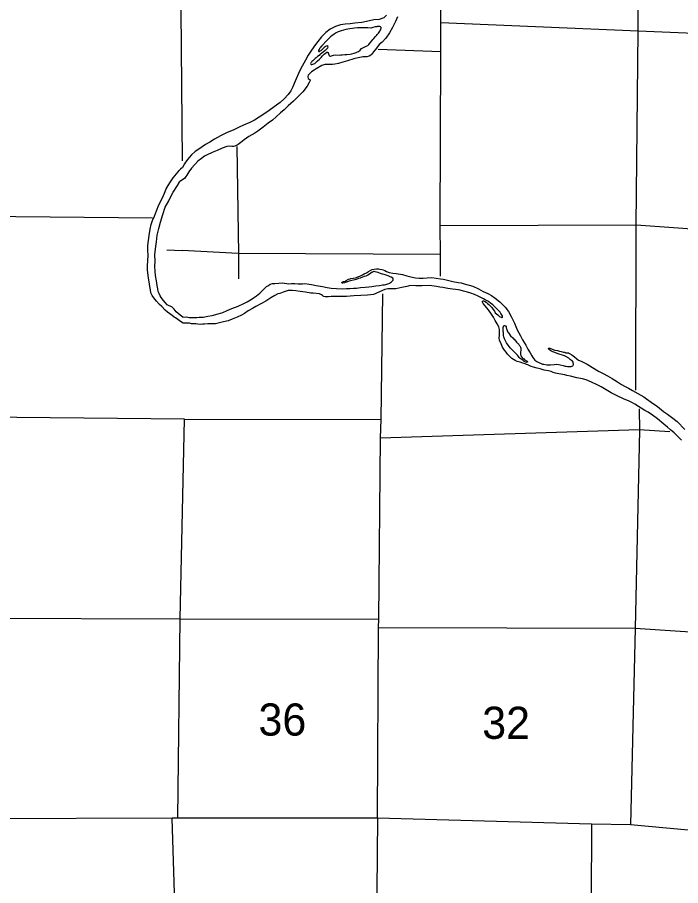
# Model space of a CAD drawing. Extents: x 369523 to 838377, y 495025 to 936819.
# Drawn here: x 601641 to 619083, y 727677 to 750493 of the extents above; entities that cross this region are included whole.
import ezdxf

# ---------------------------------------------------------------- set-up
doc = ezdxf.new("R2010")
doc.units = 0
for name, color, linetype in [('Level 10', 7, 'Continuous'), ('Level 15', 7, 'Continuous'), ('Level 22', 7, 'Continuous')]:
    doc.layers.add(name, color=color, linetype=linetype)

msp = doc.modelspace()

# ---------------------------------------------------------------- linework, layer by layer
at = {"layer": 'Level 10'}
for points in [[(611348, 750555), (611276, 750485), (611158, 750438), (611016, 750426), (610899, 750406), (610697, 750355), (610519, 750337), (610391, 750324), (610264, 750316), (610142, 750294), (610008, 750249), (609866, 750183), (609749, 750097), (609639, 749984), (609539, 749856), (609481, 749776), (609376, 749631), (609290, 749497), (609216, 749370), (609127, 749208), (609057, 749079), (608946, 748815), (608878, 748650), (608832, 748566), (608761, 748470), (608653, 748353), (608549, 748255), (608392, 748138), (608262, 748044), (608146, 747968), (608003, 747873), (607877, 747793), (607755, 747734), (607592, 747664), (607472, 747610), (607334, 747541), (607140, 747457), (606981, 747376), (606829, 747290), (606701, 747215), (606590, 747149), (606502, 747093), (606410, 747032), (606316, 746966), (606221, 746880), (606159, 746809), (606127, 746763), (606063, 746687), (606033, 746641), (605983, 746545), (605928, 746504)], [(611640, 750511), (611582, 750387), (611504, 750229), (611431, 750084), (611335, 749944), (611237, 749845), (611159, 749779), (611082, 749683), (611008, 749586), (610958, 749520), (610934, 749496), (610894, 749474), (610828, 749458), (610725, 749454), (610695, 749449), (610603, 749433), (610487, 749401), (610321, 749351), (610201, 749316), (610090, 749282), (609986, 749260), (609930, 749254), (609818, 749251), (609764, 749257), (609726, 749255), (609644, 749227), (609501, 749144), (609449, 749106), (609377, 749060), (609327, 749012), (609291, 748972), (609279, 748940), (609281, 748920), (609291, 748890), (609315, 748868), (609333, 748856), (609337, 748836), (609317, 748783), (609258, 748689), (609148, 748539), (609032, 748418), (608905, 748294), (608763, 748165), (608658, 748065), (608564, 747984), (608446, 747876), (608348, 747796), (608235, 747709), (608107, 747605), (607969, 747506), (607882, 747454), (607724, 747360), (607604, 747273), (607520, 747203), (607451, 747155), (607419, 747133), (607363, 747110)], [(610742, 749700), (610810, 749740), (610860, 749756), (610886, 749784), (610922, 749825), (610962, 749879), (610987, 749909), (611017, 749941), (611057, 749987), (611085, 750013), (611107, 750041), (611123, 750061), (611139, 750080), (611155, 750102), (611169, 750128), (611181, 750150), (611197, 750176), (611203, 750190), (611211, 750208), (611211, 750218), (611205, 750226), (611197, 750236), (611189, 750248), (611171, 750254), (611153, 750250), (611103, 750250), (611093, 750248), (611051, 750244), (610987, 750227), (610939, 750213), (610861, 750215), (610801, 750215), (610721, 750217), (610641, 750215), (610585, 750215), (610509, 750212), (610454, 750204), (610384, 750194), (610282, 750170), (610214, 750156), (610156, 750142), (610074, 750111), (610010, 750077), (609960, 750045), (609920, 750015), (609873, 749981), (609837, 749949)], [(609837, 749949), (609751, 749862), (609721, 749824), (609707, 749808), (609677, 749774), (609667, 749760), (609641, 749734), (609621, 749706), (609617, 749706), (609607, 749690), (609589, 749672), (609584, 749660), (609582, 749660), (609574, 749650), (609562, 749633), (609558, 749625), (609556, 749617), (609556, 749607), (609558, 749605), (609566, 749599), (609578, 749597), (609586, 749599), (609606, 749612), (609626, 749624), (609661, 749658), (609683, 749676), (609701, 749694), (609713, 749706), (609731, 749724), (609749, 749738), (609767, 749746), (609793, 749750), (609801, 749740), (609805, 749720), (609795, 749688), (609737, 749620), (609638, 749547), (609606, 749525), (609576, 749495), (609536, 749463), (609500, 749431), (609474, 749411), (609438, 749381), (609408, 749353), (609384, 749329), (609374, 749317), (609362, 749296), (609354, 749278), (609361, 749262), (609367, 749254), (609389, 749254), (609466, 749281), (609528, 749345), (609588, 749395), (609628, 749435), (609668, 749483), (609712, 749524), (609746, 749550), (609767, 749570), (609783, 749578), (609799, 749576), (609813, 749572), (609817, 749560), (609823, 749538), (609830, 749506), (609838, 749494), (609862, 749470), (609878, 749472), (609951, 749496), (609999, 749512), (610115, 749496), (610149, 749506), (610183, 749511), (610255, 749517), (610303, 749519), (610393, 749523), (610435, 749535), (610495, 749553), (610547, 749569), (610585, 749584), (610608, 749598), (610652, 749628), (610656, 749630), (610688, 749676), (610742, 749700)], [(607363, 747110), (607321, 747104), (607283, 747102), (607225, 747106), (607151, 747096), (607027, 747060), (606892, 746997), (606762, 746939), (606634, 746878), (606560, 746844), (606480, 746788), (606387, 746710), (606311, 746629), (606221, 746527), (606153, 746431), (606096, 746344), (606070, 746310), (606036, 746258), (605917, 746183)], [(606003, 742455), (605933, 742505), (605864, 742555), (605802, 742596), (605768, 742618), (605714, 742658), (605650, 742701), (605589, 742745), (605531, 742801), (605437, 742892), (605382, 742950), (605300, 743037), (605229, 743119), (605187, 743181), (605155, 743250), (605141, 743336), (605128, 743420), (605108, 743542), (605087, 743639), (605077, 743717), (605069, 743783), (605060, 743859), (605060, 743967), (605069, 744096), (605077, 744242), (605074, 744364), (605074, 744494), (605089, 744632), (605106, 744765), (605130, 744931), (605159, 745053), (605193, 745155), (605248, 745269), (605304, 745407), (605363, 745567), (605454, 745751), (605512, 745873), (605558, 745987), (605603, 746077), (605669, 746167), (605734, 746274), (605778, 746326), (605824, 746382), (605872, 746434), (605900, 746468), (605918, 746490), (605928, 746504)], [(605992, 742619), (605924, 742669), (605868, 742710), (605821, 742754), (605763, 742822), (605725, 742867), (605701, 742883), (605629, 742911), (605584, 742939), (605536, 742990), (605486, 743052), (605420, 743128), (605393, 743179), (605367, 743235), (605345, 743289), (605333, 743359), (605320, 743449), (605296, 743568), (605271, 743706), (605263, 743816), (605260, 743953), (605261, 744089), (605257, 744249), (605270, 744411), (605301, 744597), (605317, 744772), (605358, 744948), (605405, 745110), (605466, 745312), (605532, 745508), (605621, 745676), (605694, 745824), (605736, 745902), (605853, 746078), (605917, 746183)], [(610202, 743506), (610188, 743510), (610176, 743516), (610170, 743528), (610180, 743534), (610214, 743556), (610266, 743564), (610290, 743578), (610346, 743614), (610392, 743625), (610414, 743629), (610472, 743637), (610530, 743651), (610577, 743667), (610595, 743675), (610651, 743693), (610719, 743725), (610765, 743752), (610825, 743784), (610877, 743814), (610935, 743850), (610971, 743868), (611027, 743880), (611086, 743886), (611134, 743883), (611174, 743879), (611222, 743869), (611260, 743855), (611306, 743837), (611344, 743819), (611422, 743791), (611516, 743771), (611602, 743763), (611766, 743732), (611880, 743704), (611986, 743678), (612114, 743652), (612210, 743640), (612310, 743639), (612421, 743647), (612543, 743655), (612767, 743623), (612849, 743610), (612985, 743578), (613091, 743554), (613233, 743528), (613309, 743514), (613391, 743495), (613620, 743429), (613768, 743363), (613888, 743291), (614010, 743239), (614106, 743183), (614204, 743116), (614330, 743020), (614468, 742874), (614555, 742764), (614639, 742614), (614711, 742461), (614781, 742285), (614869, 742127), (614928, 742023), (615014, 741875), (615068, 741777), (615126, 741681), (615172, 741601), (615200, 741555), (615220, 741519), (615250, 741485), (615298, 741451), (615354, 741425), (615412, 741393), (615450, 741383), (615484, 741377), (615568, 741361), (615662, 741363), (615754, 741374), (615830, 741380), (615918, 741366), (615990, 741346), (616045, 741330), (616075, 741324), (616105, 741322), (616147, 741320), (616179, 741318), (616203, 741319), (616223, 741327), (616247, 741337), (616257, 741357), (616263, 741375), (616265, 741385), (616261, 741405), (616259, 741421), (616253, 741435), (616235, 741457), (616189, 741493), (616139, 741537), (616065, 741577), (616027, 741597), (615979, 741613), (615915, 741632)], [(605992, 742619), (606093, 742620), (606155, 742610), (606195, 742606), (606264, 742604), (606296, 742606), (606362, 742604), (606420, 742614), (606420, 742616), (606526, 742611), (606654, 742639), (606764, 742661), (606926, 742700), (607047, 742734), (607157, 742792), (607279, 742843), (607445, 742907), (607596, 742978), (607680, 743020), (607820, 743100), (607852, 743120), (607927, 743173), (608013, 743243), (608097, 743327), (608153, 743377), (608195, 743418), (608241, 743450), (608292, 743486), (608350, 743500), (608410, 743502), (608514, 743510), (608616, 743513), (608780, 743495), (608854, 743501), (608942, 743499), (609024, 743489), (609135, 743492), (609197, 743496), (609375, 743472), (609503, 743450), (609563, 743442), (609667, 743425), (609791, 743397), (609889, 743377), (610037, 743365), (610200, 743362), (610294, 743364), (610386, 743370), (610480, 743374), (610558, 743380), (610662, 743393), (610788, 743403), (610882, 743411), (610960, 743421), (611013, 743429), (611069, 743438), (611161, 743448), (611241, 743462), (611295, 743468), (611335, 743474), (611407, 743498), (611433, 743510), (611455, 743523), (611479, 743543), (611509, 743567), (611525, 743587), (611526, 743611), (611516, 743641), (611474, 743665), (611446, 743677), (611388, 743701), (611337, 743717), (611291, 743733), (611243, 743745), (611189, 743760), (611149, 743776), (611125, 743786), (611089, 743796), (611049, 743808), (611025, 743812), (611019, 743814), (610981, 743800), (610967, 743798), (610897, 743748), (610855, 743722), (610801, 743693), (610763, 743681), (610715, 743663), (610653, 743641), (610612, 743627), (610550, 743607), (610514, 743597), (610480, 743591), (610436, 743579), (610404, 743566), (610368, 743558), (610310, 743544), (610304, 743538), (610284, 743534), (610240, 743520), (610202, 743506)], [(613563, 743248), (613477, 743270), (613369, 743300), (613289, 743324), (613235, 743332), (613159, 743346), (613085, 743352), (612961, 743369), (612827, 743391), (612755, 743405), (612662, 743421), (612478, 743443), (612280, 743440), (612118, 743442), (611980, 743444), (611882, 743425), (611751, 743397), (611597, 743363), (611393, 743356), (611385, 743356), (611303, 743340), (611245, 743316), (611146, 743269), (611008, 743213), (610852, 743197), (610672, 743182), (610493, 743174), (610293, 743155), (610167, 743157), (610045, 743155), (609893, 743155), (609825, 743150), (609759, 743148), (609733, 743152), (609701, 743158), (609679, 743170), (609665, 743186), (609641, 743206), (609589, 743228), (609424, 743248), (609356, 743248), (609214, 743269), (609080, 743293), (608964, 743307), (608866, 743315), (608798, 743317), (608760, 743315), (608686, 743290), (608630, 743268), (608587, 743250), (608547, 743240), (608491, 743228), (608413, 743184), (608309, 743121), (608177, 743037), (608046, 742964), (607908, 742896), (607822, 742842), (607710, 742777), (607611, 742713), (607531, 742665), (607419, 742617), (607293, 742560), (607186, 742522), (607060, 742492), (606850, 742443), (606762, 742443), (606646, 742441), (606560, 742432), (606506, 742428), (606449, 742426), (606385, 742432), (606337, 742436), (606255, 742440), (606217, 742444), (606171, 742457), (606079, 742457), (606003, 742455)], [(618471, 739941), (618341, 740037), (618229, 740115), (618143, 740161), (617881, 740328), (617815, 740364), (617727, 740410), (617583, 740472), (617415, 740550), (617257, 740628), (617079, 740733), (616991, 740785), (616891, 740839), (616743, 740911), (616598, 740965), (616502, 740991), (616350, 741024), (616186, 741062), (616086, 741082), (616034, 741098), (615878, 741126), (615790, 741147), (615732, 741165), (615682, 741183), (615610, 741201), (615490, 741225), (615440, 741237), (615392, 741253), (615312, 741273), (615215, 741300), (615153, 741320), (615099, 741344), (615065, 741358), (615033, 741372), (614991, 741390), (614935, 741408), (614863, 741430), (614787, 741454), (614729, 741478), (614645, 741530), (614589, 741584), (614563, 741610), (614531, 741644), (614491, 741698), (614449, 741748), (614402, 741826), (614360, 741918), (614324, 742012), (614314, 742066), (614320, 742146), (614324, 742204), (614320, 742294), (614302, 742362), (614258, 742440), (614209, 742523), (614159, 742615), (614111, 742693), (614095, 742723), (614047, 742783), (614019, 742819), (613985, 742857), (613893, 742971), (613881, 742993), (613877, 743007), (613871, 743023), (613875, 743037), (613891, 743045), (613903, 743045), (613927, 743031), (613967, 743005), (614005, 742973), (614035, 742949), (614115, 742871), (614149, 742817), (614185, 742771), (614209, 742733), (614239, 742701), (614273, 742673), (614321, 742635), (614377, 742603), (614393, 742601), (614397, 742611), (614399, 742627), (614395, 742649), (614375, 742683), (614359, 742707), (614335, 742747), (614271, 742813), (614183, 742907), (614143, 742937), (614087, 742979), (614035, 743019), (614009, 743035), (613977, 743055), (613941, 743073), (613895, 743097), (613849, 743123), (613813, 743143), (613737, 743179), (613663, 743213), (613563, 743248)], [(614422, 742130), (614422, 742212), (614420, 742234), (614418, 742260), (614418, 742289), (614418, 742309), (614419, 742343), (614421, 742371), (614427, 742381), (614435, 742387), (614445, 742393), (614455, 742393), (614479, 742383), (614493, 742365), (614499, 742333), (614503, 742315), (614522, 742265), (614540, 742225), (614554, 742205), (614572, 742177), (614594, 742149), (614606, 742127)], [(614606, 742127), (614672, 742071), (614708, 742025), (614720, 742015), (614770, 741959), (614800, 741927), (614816, 741913), (614840, 741881), (614852, 741861), (614870, 741823), (614878, 741797), (614884, 741763), (614878, 741737), (614872, 741706), (614868, 741668), (614872, 741642), (614874, 741624), (614878, 741612), (614890, 741582), (614904, 741560), (614926, 741536), (614932, 741534), (614958, 741516), (614980, 741498), (615002, 741482), (615010, 741478), (615044, 741460), (615056, 741442), (615058, 741434), (615048, 741428), (615034, 741424), (615007, 741430), (614969, 741446), (614932, 741482), (614917, 741490), (614886, 741514), (614860, 741532), (614838, 741554), (614820, 741578), (614790, 741614), (614764, 741646), (614744, 741672), (614700, 741716), (614654, 741760), (614610, 741804), (614578, 741840), (614546, 741878), (614508, 741940), (614476, 741994), (614448, 742046), (614432, 742100), (614422, 742130)], [(615915, 741632), (615835, 741662), (615777, 741686), (615719, 741704), (615671, 741726), (615613, 741764), (615611, 741794), (615621, 741798), (615641, 741798), (615709, 741774), (615779, 741752), (615843, 741737), (615901, 741723), (615937, 741715), (616007, 741693), (616027, 741691), (616047, 741683), (616059, 741677), (616081, 741677), (616101, 741677), (616111, 741679), (616131, 741677), (616161, 741663), (616219, 741627), (616291, 741571), (616353, 741517), (616401, 741485), (616471, 741457), (616627, 741382), (616769, 741290), (616925, 741194), (617047, 741132), (617157, 741070), (617283, 741000), (617419, 740918), (617529, 740848), (617611, 740801), (617715, 740745), (617817, 740691), (617955, 740611), (618113, 740521), (618181, 740469), (618305, 740385), (618471, 740263), (618629, 740137), (618739, 740066), (618847, 739990), (618993, 739870), (619197, 739662)], [(619106, 739385), (619003, 739491), (618911, 739575), (618817, 739655), (618737, 739721), (618645, 739801), (618471, 739941)]]:
    msp.add_lwpolyline(points, dxfattribs=at)
at = {"layer": 'Level 15'}
for points in [[(612771, 743688), (612770, 744259), (612756, 745018), (612778, 749586), (612781, 750359), (612815, 754675)], [(611114, 729446), (611140, 734462), (611146, 734678), (611193, 739447), (611210, 739926), (611250, 743232)], [(611114, 729446), (605862, 729450), (605712, 729446), (600661, 729428), (600499, 729422), (595471, 729467), (595097, 729469), (590101, 729490), (589869, 729484), (584791, 729506), (584731, 729507), (579369, 729487), (574152, 729573), (574064, 729573), (570613, 729616)], [(611114, 729446), (611061, 723726), (611076, 718430), (611223, 713354), (611130, 710715), (611215, 708011), (611181, 702630), (611168, 697235), (611185, 692001), (611209, 691867), (611157, 686666)], [(621745, 728909), (617764, 729272), (616737, 729292), (611114, 729446)]]:
    msp.add_lwpolyline(points, dxfattribs=at)
at = {"layer": 'Level 22'}
for points in [[(605881, 754224), (605940, 750682), (605979, 746725)], [(617909, 740693), (617916, 745031), (617967, 750136), (617976, 752541)], [(612781, 750359), (617967, 750136), (623213, 749922), (623502, 749904)], [(612778, 749586), (611130, 749645)], [(607409, 747102), (607452, 744274), (607457, 743618)], [(574745, 745490), (579500, 745484), (584768, 745436), (590044, 745415), (595437, 745355), (600701, 745273), (605197, 745221)], [(625925, 744488), (623177, 744655), (617916, 745031), (612756, 745018)], [(605576, 744380), (605971, 744370)], [(612770, 744259), (607450, 744292), (605971, 744370)], [(617995, 740206), (618002, 739635), (617888, 734444), (617764, 729272)], [(605862, 729450), (605920, 734688), (606040, 739936), (600734, 739988), (595398, 740052), (590038, 740109), (584719, 740111), (579449, 740167), (574229, 740152), (573488, 740165)], [(606040, 739936), (611210, 739926)], [(611193, 739447), (617992, 739665), (618799, 739611)], [(572270, 734887), (574194, 734833), (579396, 734806), (584721, 734836), (590019, 734786), (595385, 734732), (600714, 734701), (605920, 734688)], [(605920, 734688), (611146, 734678)], [(611140, 734462), (617888, 734444), (623029, 734100)], [(605841, 697349), (605857, 702722), (605817, 708041), (605795, 713335), (605778, 718757), (605877, 724111), (605712, 729446)], [(616737, 729292), (616711, 723296), (616598, 718019), (616574, 712777), (616492, 707511), (616496, 702390), (616479, 697088)]]:
    msp.add_lwpolyline(points, dxfattribs=at)

# ---------------------------------------------------------------- texts
for s, p in [('36', (607982, 731619)), ('32', (613865, 731534))]:
    msp.add_text(s, height=844.8, dxfattribs=at).set_placement(p)

doc.saveas('drawing.dxf')
